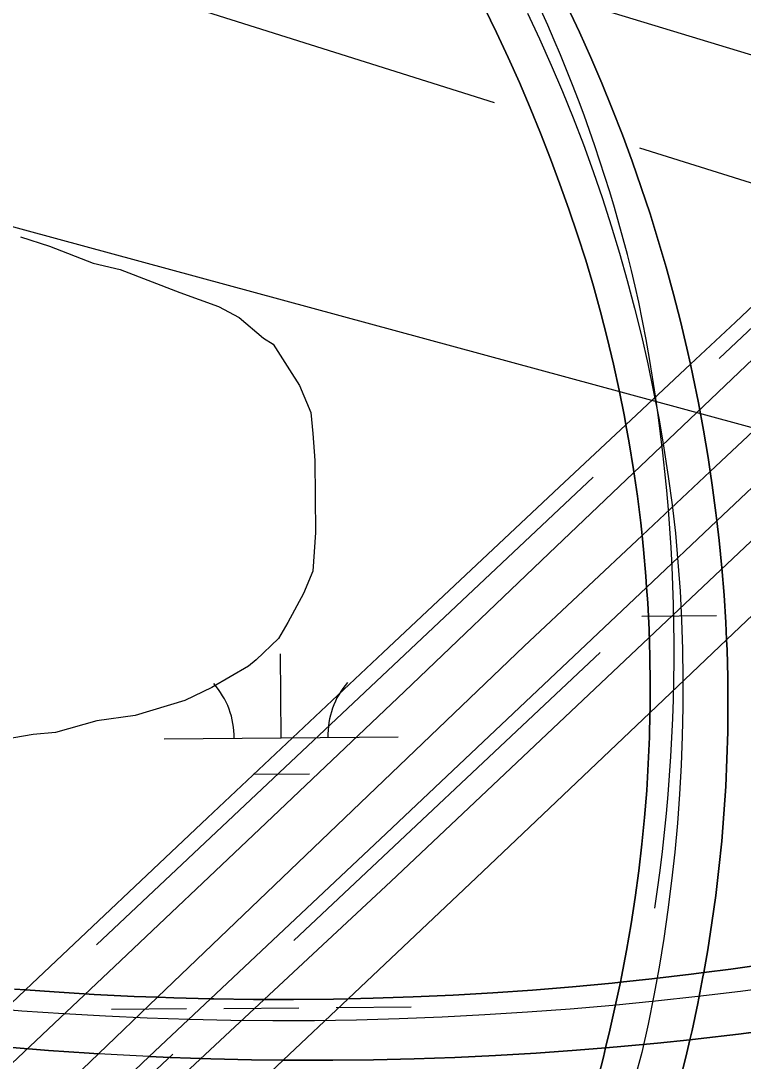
# Model space of a CAD drawing. Extents: x 3568792 to 3606828, y 529143 to 554785.
# Drawn here: x 3601545.3 to 3601854, y 537599.3 to 538044.2 of the extents above; entities that cross this region are included whole.
import ezdxf

# ---------------------------------------------------------------- set-up
doc = ezdxf.new("R2010")
doc.units = 0
for name, color, linetype in [('V-BRDG-OTLN', 7, 'Continuous'), ('V-ROAD-CNTR', 7, 'Continuous'), ('V-SITE-VEGE', 7, 'Continuous'), ('V-TOPO-SHOR', 7, 'Continuous'), ('V-WETL-SWMP', 7, 'Continuous')]:
    doc.layers.add(name, color=color, linetype=linetype)

msp = doc.modelspace()

# ---------------------------------------------------------------- linework, layer by layer
at = {"layer": 'V-BRDG-OTLN'}
for p, q in [((3601852, 537610.86), (3601869.24, 537613.08)), ((3601800.14, 537605.4), (3601817.45, 537607.02)), ((3601817.45, 537607.02), (3601831.23, 537608.46)), ((3601829.5, 537601.05), (3601831.23, 537608.46)), ((3601831.23, 537608.46), (3601829.5, 537601.05)), ((3601831.23, 537608.46), (3601834.73, 537608.84)), ((3601834.73, 537608.84), (3601852, 537610.86)), ((3601794.27, 537600.96), (3601795.24, 537605)), ((3601795.24, 537605), (3601800.14, 537605.4)), ((3601406.3, 537418.62), (3601600.17, 537601.3)), ((3601657.39, 537599.74), (3601458.54, 537411.66)), ((3601600.17, 537601.3), (3601609.15, 537600.88)), ((3601609.15, 537600.88), (3601626.52, 537600.28)), ((3601626.52, 537600.28), (3601643.89, 537599.89)), ((3601643.89, 537599.89), (3601657.39, 537599.74)), ((3601791.28, 537589.42), (3601794.27, 537600.96)), ((3601826.65, 537589.7), (3601829.5, 537601.05)), ((3601829.5, 537601.05), (3601826.65, 537589.7))]:
    msp.add_line(p, q, dxfattribs=at)
for points in [[(3602042.74, 538041.75), (3602020.19, 538020.76), (3601839.95, 537851.45), (3601839.05, 537857.41), (3601837.09, 537869.17), (3601834.92, 537880.89), (3601832.56, 537892.58), (3601831.51, 537897.34), (3601850.77, 537915.36), (3601980.41, 538038.07), (3602039.09, 538093.48), (3602039.12, 538092.3), (3602039.62, 538080.57), (3602040.32, 538068.85), (3602041.22, 538057.14), (3602042.32, 538045.45)], [(3602045.22, 538021.45), (3601953.89, 537935.38), (3601842.77, 537830.34), (3601842.38, 537833.81), (3601840.81, 537845.63), (3601839.95, 537851.45), (3602020.19, 538020.76), (3602042.74, 538041.75), (3602043.62, 538033.78), (3602045.12, 538022.14)], [(3602053.28, 537975.01), (3602010.79, 537935.11), (3601846.93, 537779.45), (3601846.6, 537786.96), (3601845.85, 537798.65), (3601844.9, 537810.31), (3601843.74, 537821.96), (3601842.77, 537830.34), (3601953.89, 537935.38), (3602045.22, 538021.45), (3602046.82, 538010.52), (3602048.72, 537998.93), (3602050.81, 537987.38), (3602053.1, 537975.86)], [(3601839.95, 537851.45), (3601810.8, 537824.07), (3601810.21, 537829.61), (3601808.8, 537841), (3601807.17, 537852.37), (3601805.34, 537863.7), (3601803.93, 537871.52), (3601831.51, 537897.34), (3601832.56, 537892.58), (3601834.92, 537880.89), (3601837.09, 537869.17), (3601839.05, 537857.41)], [(3601810.8, 537824.07), (3601760.45, 537776.78), (3601603.73, 537626.64), (3601593.64, 537627.02), (3601576.6, 537627.86), (3601559.58, 537628.91), (3601547.28, 537629.82), (3601549.99, 537632.39), (3601625, 537703.33), (3601700.13, 537774.14), (3601775.39, 537844.82), (3601803.93, 537871.52), (3601805.34, 537863.7), (3601807.17, 537852.37), (3601808.8, 537841), (3601810.21, 537829.61)], [(3601842.77, 537830.34), (3601812.74, 537801.95), (3601812.41, 537806.76), (3601811.42, 537818.2), (3601810.8, 537824.07), (3601839.95, 537851.45), (3601840.81, 537845.63), (3601842.38, 537833.81)], [(3601846.93, 537779.45), (3601814.19, 537748.35), (3601814.22, 537749.41), (3601814.28, 537760.89), (3601814.13, 537772.37), (3601813.77, 537783.84), (3601813.2, 537795.3), (3601812.74, 537801.95), (3601842.77, 537830.34), (3601843.74, 537821.96), (3601844.9, 537810.31), (3601845.85, 537798.65), (3601846.6, 537786.96)], [(3601812.74, 537801.95), (3601698.85, 537694.29), (3601626.35, 537625.98), (3601610.68, 537626.38), (3601603.73, 537626.64), (3601760.45, 537776.78), (3601810.8, 537824.07), (3601811.42, 537818.2), (3601812.41, 537806.76)], [(3601814.19, 537748.35), (3601739.83, 537677.71), (3601685.13, 537625.98), (3601678.89, 537625.84), (3601661.83, 537625.67), (3601644.78, 537625.7), (3601627.73, 537625.94), (3601626.35, 537625.98), (3601698.85, 537694.29), (3601812.74, 537801.95), (3601813.2, 537795.3), (3601813.77, 537783.84), (3601814.13, 537772.37), (3601814.28, 537760.89), (3601814.22, 537749.41)], [(3601837.14, 537637.2), (3601831.86, 537636.51), (3601814.94, 537634.52), (3601801.52, 537633.09), (3601802.02, 537635.42), (3601804.18, 537646.7), (3601806.14, 537658.01), (3601807.88, 537669.35), (3601809.42, 537680.73), (3601810.75, 537692.13), (3601811.86, 537703.56), (3601812.77, 537715), (3601813.46, 537726.46), (3601813.95, 537737.93), (3601814.19, 537748.35), (3601846.93, 537779.45), (3601847.12, 537775.26), (3601847.43, 537763.55), (3601847.53, 537751.85), (3601847.42, 537740.14), (3601847.09, 537728.43), (3601846.55, 537716.73), (3601845.8, 537705.05), (3601844.84, 537693.38), (3601843.66, 537681.73), (3601842.27, 537670.1), (3601840.67, 537658.5), (3601838.85, 537646.94)], [(3601801.52, 537633.09), (3601797.99, 537632.72), (3601781.02, 537631.13), (3601764.03, 537629.74), (3601747.02, 537628.56), (3601730, 537627.57), (3601712.97, 537626.79), (3601695.93, 537626.21), (3601685.13, 537625.98), (3601739.83, 537677.71), (3601814.19, 537748.35), (3601813.95, 537737.93), (3601813.46, 537726.46), (3601812.77, 537715), (3601811.86, 537703.56), (3601810.75, 537692.13), (3601809.42, 537680.73), (3601807.88, 537669.35), (3601806.14, 537658.01), (3601804.18, 537646.7), (3601802.02, 537635.42)], [(3601831.23, 537608.46), (3601817.45, 537607.02), (3601800.14, 537605.4), (3601795.24, 537605), (3601797.06, 537612.56), (3601799.65, 537624.19), (3601801.52, 537633.09), (3601814.94, 537634.52), (3601831.86, 537636.51), (3601837.14, 537637.2), (3601836.83, 537635.41), (3601834.6, 537623.91), (3601832.15, 537612.46)], [(3601603.73, 537626.64), (3601578.48, 537602.45), (3601574.45, 537602.68), (3601557.11, 537603.89), (3601539.79, 537605.29), (3601523.07, 537606.84), (3601547.28, 537629.82), (3601559.58, 537628.91), (3601576.6, 537627.86), (3601593.64, 537627.02)], [(3601795.24, 537605), (3601782.82, 537603.98), (3601765.48, 537602.76), (3601748.13, 537601.75), (3601730.77, 537600.93), (3601713.4, 537600.32), (3601696.03, 537599.91), (3601678.65, 537599.7), (3601661.27, 537599.69), (3601657.39, 537599.74), (3601685.13, 537625.98), (3601695.93, 537626.21), (3601712.97, 537626.79), (3601730, 537627.57), (3601747.02, 537628.56), (3601764.03, 537629.74), (3601781.02, 537631.13), (3601797.99, 537632.72), (3601801.52, 537633.09), (3601799.65, 537624.19), (3601797.06, 537612.56)], [(3601626.35, 537625.98), (3601600.17, 537601.3), (3601591.79, 537601.68), (3601578.48, 537602.45), (3601603.73, 537626.64), (3601610.68, 537626.38)], [(3601657.39, 537599.74), (3601643.89, 537599.89), (3601626.52, 537600.28), (3601609.15, 537600.88), (3601600.17, 537601.3), (3601626.35, 537625.98), (3601627.73, 537625.94), (3601644.78, 537625.7), (3601661.83, 537625.67), (3601678.89, 537625.84), (3601685.13, 537625.98)]]:
    msp.add_lwpolyline(points, close=True, dxfattribs=at)
for points in [[(3601743.44, 538049.8), (3601748.62, 538039.24), (3601753.6, 538028.59), (3601758.39, 538017.86), (3601762.99, 538007.04), (3601767.4, 537996.13), (3601771.6, 537985.15), (3601775.68, 537974.42), (3601779.56, 537963.62), (3601783.23, 537952.74), (3601786.71, 537941.81), (3601789.99, 537930.8), (3601793.06, 537919.74), (3601795.93, 537908.63), (3601798.59, 537897.46), (3601801.05, 537886.25), (3601803.3, 537874.99), (3601803.93, 537871.52), (3601775.39, 537844.82), (3601700.13, 537774.14), (3601625, 537703.33), (3601549.99, 537632.39), (3601547.28, 537629.82), (3601542.57, 537630.16)], [(3601778.94, 538050.19), (3601784.01, 538039.41), (3601788.89, 538028.53), (3601793.58, 538017.57), (3601798.09, 538006.54), (3601802.41, 537995.43), (3601806.53, 537984.25), (3601810.47, 537972.99), (3601814.21, 537961.68), (3601817.75, 537950.3), (3601821.11, 537938.86), (3601824.27, 537927.36), (3601827.23, 537915.82), (3601829.99, 537904.22), (3601831.51, 537897.34), (3601803.93, 537871.52), (3601803.3, 537874.99), (3601801.05, 537886.25), (3601798.59, 537897.46), (3601795.93, 537908.63), (3601793.06, 537919.74), (3601789.99, 537930.8), (3601786.71, 537941.81), (3601783.23, 537952.74), (3601779.56, 537963.62), (3601775.68, 537974.42), (3601771.6, 537985.15), (3601767.4, 537996.13), (3601762.99, 538007.04), (3601758.39, 538017.86), (3601753.6, 538028.59), (3601748.62, 538039.24), (3601743.44, 538049.8)], [(3601761.86, 538047.57), (3601767.02, 538036.49), (3601771.99, 538025.32), (3601776.76, 538014.06), (3601781.33, 538002.72), (3601785.7, 537991.3), (3601789.86, 537979.8), (3601793.83, 537968.23), (3601797.58, 537956.59), (3601801.14, 537944.89), (3601804.48, 537933.13), (3601807.61, 537921.31), (3601810.54, 537909.44), (3601813.25, 537897.52), (3601815.76, 537885.55), (3601818.05, 537873.54), (3601820.13, 537861.49)], [(3601980.41, 538038.07), (3601850.77, 537915.36), (3601831.51, 537897.34), (3601829.99, 537904.22), (3601827.23, 537915.82), (3601824.27, 537927.36), (3601821.11, 537938.86), (3601817.75, 537950.3), (3601814.21, 537961.68), (3601810.47, 537972.99), (3601806.53, 537984.25), (3601802.41, 537995.43), (3601798.09, 538006.54), (3601793.58, 538017.57), (3601788.89, 538028.53), (3601784.01, 538039.41), (3601778.94, 538050.19)], [(3600093.23, 536306.13), (3600354.26, 536496.47), (3600628.38, 536709.47), (3600859.25, 536900.89), (3601033.75, 537048.76), (3601059.99, 537071.79), (3601086.1, 537094.98), (3601112.06, 537118.31), (3601137.9, 537141.8), (3601163.6, 537165.44), (3601189.15, 537189.24), (3601214.57, 537213.18), (3601239.85, 537237.27), (3601264.98, 537261.51), (3601289.97, 537285.89), (3601314.82, 537310.42), (3601339.53, 537335.1), (3601412.12, 537403.53), (3601484.8, 537471.86), (3601557.59, 537540.08), (3601630.47, 537608.2), (3601703.46, 537676.21), (3602090.81, 538042.26)], [(3601865.63, 537641.11), (3601848.76, 537638.7), (3601837.14, 537637.2), (3601838.85, 537646.94), (3601840.67, 537658.5), (3601842.27, 537670.1), (3601843.66, 537681.73), (3601844.84, 537693.38), (3601845.8, 537705.05), (3601846.55, 537716.73), (3601847.09, 537728.43), (3601847.42, 537740.14), (3601847.53, 537751.85), (3601847.43, 537763.55), (3601847.12, 537775.26), (3601846.93, 537779.45), (3602010.79, 537935.11)], [(3599993.03, 536312.37), (3600266.98, 536508.98), (3600525.83, 536706.46), (3600805.5, 536931.41), (3601009.34, 537106.33), (3601046.25, 537138.95), (3601083, 537171.75), (3601119.6, 537204.72), (3601156.03, 537237.87), (3601192.31, 537271.19), (3601228.43, 537304.69), (3601264.39, 537338.35), (3601300.19, 537372.19), (3601335.83, 537406.2), (3601398.4, 537464.38), (3601460.83, 537522.71), (3601523.14, 537581.18), (3601585.31, 537639.78), (3601647.35, 537698.53), (3601709.25, 537757.43), (3601771.02, 537816.45), (3601819.05, 537862.39), (3601867.23, 537908.18)], [(3601820.13, 537861.49), (3601821.99, 537849.4), (3601823.65, 537837.28), (3601825.08, 537825.14), (3601826.16, 537812.77), (3601827.02, 537800.38), (3601827.66, 537787.98), (3601828.08, 537775.57), (3601828.27, 537763.15), (3601828.24, 537750.73), (3601828, 537738.32), (3601827.52, 537725.91), (3601826.83, 537713.51), (3601825.92, 537701.12), (3601824.78, 537688.76), (3601823.42, 537676.42), (3601821.85, 537664.1), (3601820.05, 537651.81), (3601818.04, 537639.56), (3601815.8, 537627.34), (3601813.35, 537615.17), (3601810.68, 537603.04), (3601807.4, 537591.1)], [(3601869.24, 537613.08), (3601852, 537610.86), (3601834.73, 537608.84), (3601831.23, 537608.46), (3601832.15, 537612.46), (3601834.6, 537623.91), (3601836.83, 537635.41), (3601837.14, 537637.2), (3601848.76, 537638.7), (3601865.63, 537641.11)], [(3601542.57, 537630.16), (3601547.28, 537629.82), (3601523.07, 537606.84)], [(3601527.92, 537622.35), (3601545.75, 537620.91), (3601563.59, 537619.68), (3601581.45, 537618.66), (3601599.32, 537617.85), (3601617.2, 537617.25), (3601635.09, 537616.86), (3601652.98, 537616.68), (3601670.86, 537616.7), (3601688.75, 537616.94), (3601707.03, 537617.5), (3601725.29, 537618.26), (3601743.55, 537619.23), (3601761.81, 537620.4), (3601780.04, 537621.76), (3601798.27, 537623.33), (3601816.48, 537625.1), (3601834.67, 537627.07), (3601852.85, 537629.24), (3601871, 537631.62)], [(3600927.29, 537062.51), (3601026.86, 537149.64), (3601061.95, 537177.2), (3601095.41, 537206.86), (3601128.72, 537236.68), (3601161.9, 537266.65), (3601194.94, 537296.77), (3601227.84, 537327.05), (3601260.6, 537357.48), (3601293.22, 537388.06), (3601325.7, 537418.78), (3601400.34, 537490.12), (3601475.1, 537561.32), (3601523.07, 537606.84), (3601539.79, 537605.29), (3601557.11, 537603.89), (3601574.45, 537602.68), (3601578.48, 537602.45), (3601557.95, 537582.79), (3601277.57, 537320.53), (3600986.2, 537060.11)], [(3601458.54, 537411.66), (3601657.39, 537599.74), (3601661.27, 537599.69), (3601678.65, 537599.7), (3601696.03, 537599.91), (3601713.4, 537600.32), (3601730.77, 537600.93), (3601748.13, 537601.75), (3601765.48, 537602.76), (3601782.82, 537603.98), (3601795.24, 537605), (3601794.27, 537600.96), (3601791.28, 537589.42)]]:
    msp.add_lwpolyline(points, dxfattribs=at)
at = {"layer": 'V-ROAD-CNTR'}
for points in [[(3601522.82, 538080.25), (3601702.81, 538023.39), (3601747.56, 538009.36)], [(3601843.72, 537899.75), (3602033.17, 538078.28)], [(3601809.69, 537989.88), (3601890.21, 537964.65)], [(3601577.67, 537649.03), (3601789.94, 537849.07)], [(3601662, 537650.98), (3601792.91, 537774.04)], [(3601527.92, 537622.35), (3601545.75, 537620.91), (3601563.59, 537619.68), (3601581.45, 537618.66), (3601599.32, 537617.85), (3601617.2, 537617.25), (3601635.09, 537616.86), (3601652.98, 537616.68), (3601670.86, 537616.7), (3601688.75, 537616.94), (3601707.03, 537617.5), (3601725.29, 537618.26), (3601743.55, 537619.23), (3601761.81, 537620.4), (3601780.04, 537621.76), (3601798.27, 537623.33), (3601816.48, 537625.1), (3601834.67, 537627.07), (3601852.85, 537629.24), (3601871, 537631.62)], [(3601252.82, 537266.73), (3601610.19, 537602.33)]]:
    msp.add_lwpolyline(points, dxfattribs=at)
for centre, radius, start, end in [((3601183.92, 537783.77), 641.05, 12.62859, 52.17638), ((3601077.68, 537774.94), 746.79, 351.51075, 11.50733)]:
    msp.add_arc(centre, radius, start, end, dxfattribs=at)
at = {"layer": 'V-SITE-VEGE'}
msp.add_lwpolyline([(3601545.19, 537951.81), (3601557.56, 537947.85), (3601576.12, 537940.55), (3601587.78, 537937.95), (3601613.22, 537928), (3601629.71, 537922.04), (3601638.66, 537917.35), (3601649.03, 537908.58), (3601653.17, 537905.89), (3601660.14, 537895.03), (3601664.33, 537888.24), (3601669.26, 537876.67), (3601670.05, 537867.78), (3601670.87, 537856.16), (3601671.24, 537825.37), (3601670.07, 537808.94), (3601666.08, 537799.31), (3601659.39, 537786.91), (3601655.37, 537780.02), (3601645.9, 537771.01), (3601642.51, 537768.24), (3601626.88, 537759.15), (3601615.31, 537753.54), (3601594.18, 537747.13), (3601577.79, 537744.88), (3601560.06, 537739.88), (3601550.49, 537739.08), (3601538.2, 537736.87)], dxfattribs=at)
at = {"layer": 'V-TOPO-SHOR'}
msp.add_lwpolyline([(3602717.78, 537764.33), (3602677.27, 537776.83), (3602447.9, 537843.31), (3602136.56, 537944.84), (3601791.02, 538049.75), (3601374.06, 538179.41), (3600991.38, 538298.1), (3600507.58, 538464.9), (3600284, 538523.86), (3600247.76, 538540.49), (3600206.62, 538570.35), (3600171.33, 538586.99), (3599927.93, 538637.18), (3599524.29, 538763.21), (3599273.92, 538841.76)], dxfattribs=at)
at = {"layer": 'V-WETL-SWMP'}
for p, q in [((3601440.31, 537983.83), (3602053.35, 537817.19)), ((3601810.66, 537789.59), (3601842.65, 537789.86)), ((3601656.5, 537737.55), (3601656.19, 537773.55)), ((3601606.5, 537737.13), (3601706.5, 537737.97)), ((3601644.63, 537722.02), (3601668.63, 537722.22)), ((3601584.07, 537621.5), (3601616.06, 537621.77)), ((3601632.06, 537621.91), (3601664.06, 537622.18)), ((3601680.06, 537622.31), (3601712.06, 537622.58))]:
    msp.add_line(p, q, dxfattribs=at)
for centre, start, end in [((3601601.25, 537737.56), 359.7115, 41.2552), ((3601711.73, 537738.49), 139.7115, 181.2552)]:
    msp.add_arc(centre, 35.25, start, end, dxfattribs=at)

doc.saveas('drawing.dxf')
